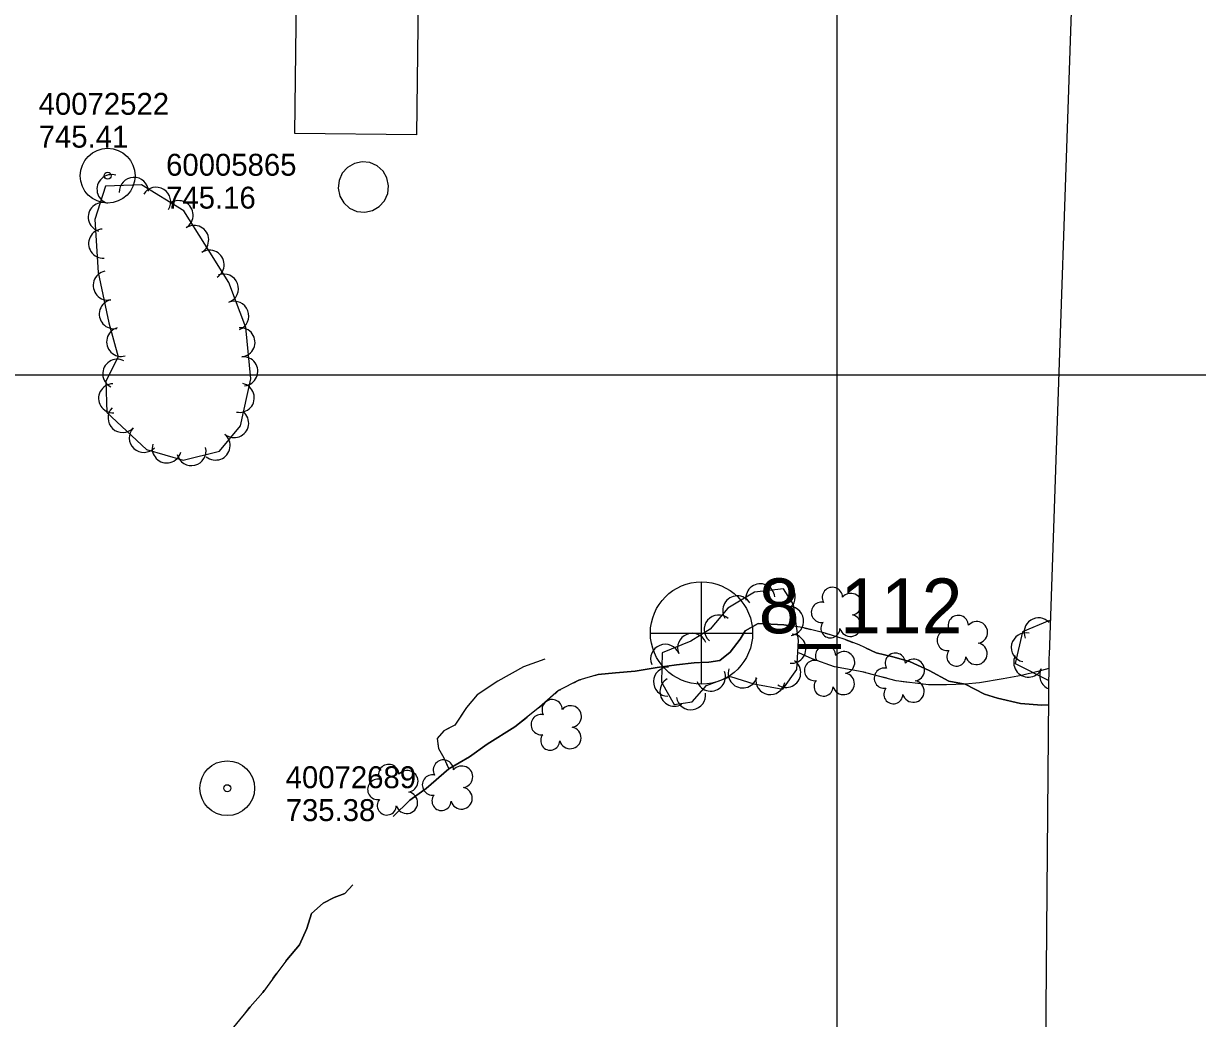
# Model space of a CAD drawing. Extents: x 591954 to 597000, y 198576 to 213500.
# Drawn here: x 594277.2 to 594598.7, y 201323.8 to 201596.2 of the extents above; entities that cross this region are included whole.
import ezdxf

# ---------------------------------------------------------------- set-up
doc = ezdxf.new("R2010")
doc.units = 0
for name, color, linetype in [('Level 10', 7, 'Continuous'), ('Level 12', 7, 'Continuous'), ('Level 18', 7, 'Continuous'), ('Level 19', 7, 'Continuous'), ('Level 4', 7, 'Continuous'), ('Level 6', 7, 'Continuous')]:
    doc.layers.add(name, color=color, linetype=linetype)

msp = doc.modelspace()

# ---------------------------------------------------------------- linework, layer by layer
at = {"layer": 'Level 10'}
for p, q in [((594500, 201000), (594500, 202500)), ((594500, 201000), (594500, 202500)), ((593000, 201500), (595000, 201500)), ((593000, 201500), (595000, 201500)), ((593500, 201500), (595000, 201500)), ((593500, 201500), (595000, 201500)), ((594500, 200000), (594500, 201500)), ((594500, 200000), (594500, 201500))]:
    msp.add_line(p, q, dxfattribs=at)
at = {"layer": 'Level 12'}
for points in [[(594351.56, 201566.12), (594352.49, 201647.95), (594385.8, 201647.57), (594384.87, 201565.74), (594351.56, 201566.12)], [(594376.09, 201547.67), (594376.97, 201549.65), (594377.2, 201551.8), (594376.75, 201553.92), (594375.67, 201555.79), (594374.07, 201557.24), (594372.09, 201558.12), (594369.94, 201558.35), (594367.82, 201557.91), (594365.95, 201556.83), (594364.5, 201555.22)], [(594364.5, 201555.22), (594363.62, 201553.24), (594363.39, 201551.09), (594363.83, 201548.98), (594364.92, 201547.1), (594366.52, 201545.65), (594368.5, 201544.77), (594370.65, 201544.54), (594372.77, 201544.99), (594374.64, 201546.07), (594376.09, 201547.67)]]:
    msp.add_lwpolyline(points, dxfattribs=at)
at = {"layer": 'Level 18'}
for points in [[(594297.67, 201528.02), (594300.57, 201514.29), (594303.2, 201504.98), (594299.78, 201498.26), (594300.06, 201489.73), (594310.95, 201479.55), (594320.98, 201476.7), (594330.94, 201479.12), (594336.67, 201486.07), (594339.48, 201498.98), (594338.11, 201512.99), (594333.44, 201525.28), (594326.88, 201535.79), (594321.1, 201544.95), (594309.52, 201552.05), (594299.65, 201551.64), (594296.78, 201542.51), (594297.67, 201528.02)], [(594451.88, 201415.88), (594455.35, 201409.76), (594460.32, 201410.5), (594464.22, 201415.02), (594470.79, 201417.42), (594477.24, 201415.41), (594485.15, 201413.99), (594488.94, 201419.36), (594489.45, 201427.28), (594488.1, 201437.12), (594485.36, 201441.41), (594477.42, 201440.53), (594470.09, 201436.14), (594465.26, 201430.4), (594459.92, 201427.12), (594452.11, 201423.95), (594451.88, 201415.88)], [(594558.13, 201432.79), (594550.74, 201429.66), (594548.78, 201421.01), (594557.95, 201416.32)]]:
    msp.add_lwpolyline(points, dxfattribs=at)
for centre, radius, start, end in [((594498.71, 201439.1), 2.78, 1.3946, 209.1675), ((594503.75, 201437.25), 2.97, 278.4237, 139.6575), ((594495.71, 201435.03), 2.78, 78.0716, 279.0826), ((594498.17, 201430.63), 2.61, 140.7797, 358.7123), ((594503.64, 201431.39), 2.97, 196.0745, 79.0477), ((594533.17, 201431.4), 2.78, 1.3946, 209.1675), ((594538.22, 201429.54), 2.97, 278.4237, 139.6575), ((594530.17, 201427.32), 2.78, 78.0716, 279.0826), ((594496.83, 201423.17), 2.78, 1.3946, 209.1675), ((594538.11, 201423.69), 2.97, 196.0745, 79.0477), ((594501.87, 201421.31), 2.97, 278.4237, 139.6575), ((594515.93, 201421.08), 2.78, 1.3946, 209.1675), ((594520.97, 201419.22), 2.97, 278.4237, 139.6575), ((594532.64, 201422.92), 2.61, 140.7797, 358.7123), ((594493.83, 201419.09), 2.78, 78.0716, 279.0826), ((594512.93, 201417), 2.78, 78.0716, 279.0826), ((594496.29, 201414.69), 2.61, 140.7797, 358.7123), ((594501.76, 201415.46), 2.97, 196.0745, 79.0477), ((594520.86, 201413.37), 2.97, 196.0745, 79.0477), ((594515.39, 201412.6), 2.61, 140.7797, 358.7123), ((594421.98, 201408.36), 2.78, 1.3946, 209.1675), ((594427.03, 201406.5), 2.97, 278.4237, 139.6575), ((594418.98, 201404.28), 2.78, 78.0716, 279.0826), ((594426.92, 201400.65), 2.97, 196.0745, 79.0477), ((594421.45, 201399.88), 2.61, 140.7797, 358.7123), ((594377.24, 201390.62), 2.78, 1.3946, 209.1675), ((594392.21, 201391.84), 2.78, 1.3946, 209.1675), ((594382.28, 201388.76), 2.97, 278.4237, 139.6575), ((594389.21, 201387.76), 2.78, 78.0716, 279.0826), ((594397.26, 201389.98), 2.97, 278.4237, 139.6575), ((594374.24, 201386.54), 2.78, 78.0716, 279.0826), ((594397.14, 201384.13), 2.97, 196.0745, 79.0477), ((594376.7, 201382.14), 2.61, 140.7797, 358.7123), ((594382.17, 201382.91), 2.97, 196.0745, 79.0477), ((594391.68, 201383.36), 2.61, 140.7797, 358.7123)]:
    msp.add_arc(centre, radius, start, end, dxfattribs=at)
for centre, major_axis, ratio, start_param, end_param in [((594301.35, 201550.84), (3.79, 1.27), 0.999393, 0.943173, 4.084766), ((594307.46, 201550.1), (3.98, 0.42), 0.998847, 6.21987, 9.361462), ((594313.55, 201547.39), (3.53, -1.88), 0.999301, 6.224074, 9.365666), ((594298.95, 201543.21), (3.79, 1.27), 0.999393, 0.943173, 4.084766), ((594319.67, 201543.72), (3.73, -1.45), 0.999691, 5.646873, 8.788466), ((594323.94, 201536.95), (3.73, -1.45), 0.999691, 5.646873, 8.788466), ((594299.05, 201535.96), (3.92, 0.8), 0.999686, 1.430548, 4.572141), ((594328.18, 201530.18), (1.25, -3.8), 0.999792, 0.239697, 3.38129), ((594300.32, 201524.49), (-3.98, 0.38), 0.999929, 5.015143, 8.156736), ((594332.07, 201523.63), (3.98, 0.41), 0.999099, 4.972428, 8.11402), ((594301.97, 201516.66), (-3.98, 0.38), 0.999929, 5.015143, 8.156736), ((594334.92, 201516.16), (3.98, 0.41), 0.999099, 4.972428, 8.11402), ((594303.98, 201509.06), (2.07, 3.42), 0.999951, 0.818902, 3.960495), ((594336.63, 201508.94), (-3.97, -0.47), 0.995889, 1.550998, 4.692591), ((594302.92, 201500.31), (3.36, 2.17), 0.999499, 0.526222, 3.667815), ((594337.4, 201501.01), (-3.97, -0.47), 0.995889, 1.550998, 4.692591), ((594301.8, 201493.6), (3.99, 0.34), 0.995723, 1.518496, 4.660089), ((594336.43, 201493.75), (-3.98, -0.35), 0.998464, 1.270404, 4.411997), ((594304.38, 201488.24), (-3.57, -1.8), 0.996096, 5.063307, 8.204899), ((594334.89, 201486.84), (-3.82, 1.2), 0.995558, 1.187413, 4.329006), ((594310.2, 201482.8), (-3.57, -1.8), 0.996096, 5.063307, 8.204899), ((594329.82, 201480.69), (-3.82, 1.2), 0.995558, 1.187413, 4.329006), ((594316.47, 201479.92), (-2.83, -2.83), 0.995874, 5.219333, 8.360926), ((594323.22, 201479.16), (-3.92, 0.79), 0.998602, 0.438339, 3.579931), ((594478.99, 201438.83), (0.69, -3.94), 0.999799, 1.507923, 4.649516), ((594484.53, 201439.25), (3.82, 1.18), 0.998706, 4.980613, 8.122205), ((594472.69, 201435.52), (-1.32, 3.78), 0.999714, 4.916495, 8.058088), ((594486.84, 201432.63), (3.49, -1.95), 0.999713, 5.358406, 8.499998), ((594467.6, 201430.29), (-2.34, 3.24), 0.999311, 4.957415, 8.099007), ((594555.18, 201429.52), (3.94, 0.66), 0.9965, 0.593137, 3.377031), ((594460.34, 201425.28), (-0.93, 3.89), 0.999838, 4.863267, 8.004859), ((594487.44, 201425.06), (2.13, -3.39), 0.999852, 5.657745, 8.799338), ((594551.69, 201425.4), (3.98, -0.41), 0.993733, 1.452019, 4.593611), ((594452.93, 201422.27), (-0.93, 3.89), 0.999838, 4.863267, 8.004859), ((594552.34, 201421.27), (-3.86, 1.06), 0.996268, 6.077241, 9.218834), ((594453.75, 201416.03), (2.19, 3.35), 0.999863, 0.552158, 3.69375), ((594474.17, 201418.32), (0.07, 4), 0.999696, 1.285552, 4.427145), ((594486.03, 201418.47), (-3.7, 1.53), 0.998979, 1.348919, 4.490512), ((594559.46, 201417.72), (-3.86, 1.06), 0.996268, 6.077241, 7.727641), ((594455.48, 201413.32), (-0.49, 3.97), 0.99989, 0.392417, 3.53401), ((594465.42, 201417.44), (1.12, -3.84), 0.999457, 4.778895, 7.920488), ((594481.71, 201416.5), (-2.81, 2.85), 0.999979, 0.61394, 3.755532), ((594459.98, 201412.34), (-0.69, 3.94), 0.999554, 1.546933, 4.688525)]:
    msp.add_ellipse(centre, major_axis=major_axis, ratio=ratio, start_param=start_param, end_param=end_param, dxfattribs=at)
at = {"layer": 'Level 19'}
for points in [[(594535.04, 201415.38), (594530.61, 201416.22), (594525.19, 201419.13), (594519.86, 201421.58), (594515.27, 201422.86), (594510.68, 201423.92), (594506, 201426.15), (594501.95, 201427.65), (594496.72, 201429.36), (594490.54, 201430.88), (594485.4, 201431.56), (594478.41, 201431.93), (594474.82, 201429.93), (594473.45, 201427.7), (594470.7, 201424.07), (594467.89, 201421.85), (594464.85, 201421.41), (594460.86, 201421.2), (594455.99, 201420.65), (594450.76, 201419.92), (594444.67, 201418.93), (594439.29, 201418.44), (594434.6, 201418), (594429.31, 201416.44), (594423.73, 201413.59), (594418.55, 201409.03), (594411.73, 201403.69), (594404.16, 201398.96), (594399.32, 201395.45), (594393.7, 201392.14)], [(594462.35, 201421.27), (594464.85, 201421.41), (594467.89, 201421.85), (594470.7, 201424.07), (594473.45, 201427.7), (594474.82, 201429.93), (594478.41, 201431.93), (594485.4, 201431.56), (594486.95, 201431.35)], [(594490.9, 201430.79), (594492.84, 201430.31)], [(594496.73, 201429.35), (594498.63, 201428.73)], [(594502.43, 201427.47), (594504.3, 201426.78)], [(594419.95, 201422.19), (594414.16, 201420.11), (594407.06, 201416.14), (594401.47, 201412.44), (594398.55, 201408.93), (594395.34, 201404.17), (594392.3, 201402.55), (594390.47, 201400.49), (594390.88, 201397.79), (594392.31, 201395.23), (594393.7, 201392.14)], [(594419.95, 201422.19), (594414.16, 201420.11), (594407.06, 201416.14), (594401.47, 201412.44), (594398.55, 201408.93), (594396.62, 201406.07)], [(594557.97, 201419.68), (594554.97, 201418.79), (594550.48, 201417.73), (594545.45, 201416.8), (594539.01, 201415.69), (594535.04, 201415.38), (594529.96, 201415.15), (594525.05, 201415.14), (594516.17, 201416.26), (594506.87, 201418.77), (594499.26, 201420.08), (594493.19, 201422.27), (594489.5, 201423.92)], [(594507.79, 201418.52), (594506.87, 201418.77), (594499.26, 201420.08), (594493.19, 201422.27), (594489.5, 201423.92)], [(594507.98, 201425.21), (594510.68, 201423.92), (594515.27, 201422.86), (594519.86, 201421.58), (594525.19, 201419.13), (594530.61, 201416.22), (594535.04, 201415.38)], [(594433.6, 201417.71), (594434.6, 201418), (594439.29, 201418.44), (594444.67, 201418.93), (594450.76, 201419.92), (594455.99, 201420.65), (594460.86, 201421.2), (594462.35, 201421.27)], [(594557.97, 201419.68), (594554.97, 201418.79), (594550.48, 201417.73), (594545.45, 201416.8), (594539.01, 201415.69), (594535.04, 201415.38), (594529.96, 201415.15), (594529.42, 201415.15)], [(594557.97, 201419.68), (594557.97, 201419.68)], [(594427.95, 201415.74), (594429.31, 201416.44), (594429.76, 201416.58)], [(594513.59, 201416.96), (594511.66, 201417.48)], [(594519.47, 201415.84), (594517.48, 201416.09)], [(594422.78, 201412.75), (594423.73, 201413.59), (594424.39, 201413.92)], [(594525.42, 201415.14), (594525.05, 201415.14), (594523.44, 201415.34)], [(594557.89, 201409.71), (594556.01, 201409.64), (594550.19, 201410.02), (594543.92, 201411.52), (594540.35, 201412.58), (594535.04, 201415.38)], [(594535.04, 201415.38), (594540.35, 201412.58), (594543.92, 201411.52), (594550.19, 201410.02), (594556.01, 201409.64), (594557.89, 201409.71)], [(594418.26, 201408.81), (594418.55, 201409.03), (594419.78, 201410.11)], [(594557.89, 201409.71), (594557.89, 201409.71)], [(594557.89, 201409.71), (594557.89, 201409.71)], [(594393.7, 201392.14), (594399.32, 201395.45), (594404.16, 201398.96), (594411.73, 201403.69), (594415.11, 201406.34)], [(594393.84, 201403.37), (594392.3, 201402.55), (594392.13, 201402.36)], [(594390.7, 201399), (594390.88, 201397.79), (594391.26, 201397.11)], [(594393.07, 201393.55), (594393.7, 201392.14)], [(594393.7, 201392.14), (594387.47, 201386.76), (594383.02, 201383.56), (594378.47, 201379.14)], [(594378.47, 201379.14), (594383.02, 201383.56), (594387.47, 201386.76), (594393.7, 201392.14)], [(594367.44, 201360.39), (594365.21, 201358.08), (594362.3, 201356.98), (594359.24, 201355.41), (594356.08, 201352.56), (594354.79, 201348.51), (594352.82, 201344.02), (594349.32, 201339.92), (594346.58, 201336.24), (594342.78, 201330.95), (594339.34, 201327.07), (594334.77, 201321.46), (594331.92, 201318.58), (594329.24, 201316.74), (594326.68, 201315.82), (594324.91, 201314.32), (594323.73, 201310.66)], [(594349.06, 201339.57), (594349.32, 201339.92), (594352.82, 201344.02), (594354.79, 201348.51), (594356.08, 201352.56), (594359.24, 201355.41), (594362.3, 201356.98), (594365.21, 201358.08), (594367.44, 201360.39)], [(594345.5, 201334.74), (594346.58, 201336.24), (594346.67, 201336.36)], [(594341.89, 201329.95), (594342.78, 201330.95), (594343.16, 201331.49)], [(594337.98, 201325.4), (594339.25, 201326.95)]]:
    msp.add_lwpolyline(points, dxfattribs=at)
at = {"layer": 'Level 4'}
for p, q in [((594462.82, 201443.38), (594462.76, 201415.53)), ((594462.82, 201443.38), (594462.76, 201415.53)), ((594448.91, 201429.35), (594476.82, 201429.34)), ((594448.91, 201429.35), (594476.82, 201429.34))]:
    msp.add_line(p, q, dxfattribs=at)
for points in [[(594589.14, 202333.12), (594558.01, 201423.35)], [(594558, 201422.67), (594550.36, 200535.95)], [(594558.01, 201423.35), (594558, 201422.7)]]:
    msp.add_lwpolyline(points, dxfattribs=at)
msp.add_circle((594462.87, 201429.36), 14, dxfattribs=at)
msp.add_circle((594462.87, 201429.36), 14, dxfattribs=at)
at = {"layer": 'Level 6'}
for centre, radius in [((594300.28, 201554.54), 7.5), ((594300.28, 201554.54), 0.96), ((594333.02, 201386.88), 7.5), ((594333.02, 201386.88), 7.5), ((594333.02, 201386.88), 0.96), ((594333.02, 201386.88), 0.96)]:
    msp.add_circle(centre, radius, dxfattribs=at)

# ---------------------------------------------------------------- texts
at = {"layer": 'Level 4'}
msp.add_text('8_112', height=15, dxfattribs=at).set_placement((594478.53, 201429.29))
msp.add_text('8_112', height=15, dxfattribs=at).set_placement((594478.53, 201429.29))
at = {"layer": 'Level 6'}
for s, p in [('40072522', (594281.39, 201571.22)), ('745.41', (594281.39, 201562.22)), ('60005865', (594316.28, 201554.54)), ('745.16', (594316.28, 201545.54)), ('40072689', (594349.02, 201386.88)), ('40072689', (594349.02, 201386.88)), ('735.38', (594349.02, 201377.88)), ('735.38', (594349.02, 201377.88))]:
    msp.add_text(s, height=6, dxfattribs=at).set_placement(p)

doc.saveas('drawing.dxf')
